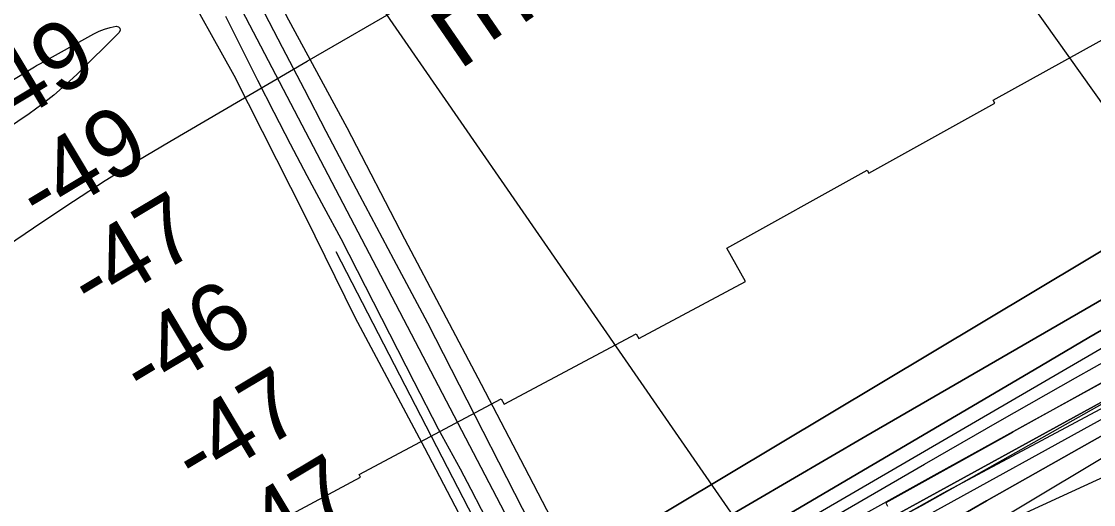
# Model space of a CAD drawing. Extents: x 3477039 to 3515015, y 546746 to 572297.
# Drawn here: x 3489880 to 3490933, y 561859 to 562334 of the extents above; entities that cross this region are included whole.
import ezdxf

# ---------------------------------------------------------------- set-up
doc = ezdxf.new("R2010")
doc.units = 0
for name, color, linetype in [('V-BRDG-OTLN', 7, 'Continuous'), ('V-RIVR-EDGE', 7, 'Continuous'), ('V-RIVR-RANG', 7, 'Continuous'), ('V-ROAD-CNTR', 7, 'Continuous'), ('V-RRAP-FSHR', 7, 'Continuous'), ('V-RRAP-RVMT', 7, 'Continuous'), ('V-SITE-VEGE', 7, 'Continuous'), ('V-TOPO-DPTH', 7, 'Continuous'), ('V-TOPO-MAJR', 7, 'Continuous'), ('V-TOPO-MINR', 7, 'Continuous'), ('V-TOPO-WATR', 7, 'Continuous'), ('V-UTIL-IDEN', 7, 'Continuous'), ('V-UTIL-LINE', 7, 'Continuous')]:
    doc.layers.add(name, color=color, linetype=linetype)

msp = doc.modelspace()

# ---------------------------------------------------------------- linework, layer by layer
at = {"layer": 'V-BRDG-OTLN'}
msp.add_lwpolyline([(3491569.5, 559533.5), (3491002.8, 560620), (3490594.8, 561392.2), (3490240.2, 562070.5), (3489765.9, 562976.2), (3489125.1, 564197.1), (3488755.5, 564911.6), (3488227.8, 565911.4), (3488087.8, 566206.4), (3488012.7, 566378.6), (3487979.4, 566462.3), (3487971, 566480.1)], dxfattribs=at)
msp.add_lwpolyline([(3490035, 562377.7), (3490103.1, 562413.8), (3490142.2, 562335.3), (3490199.6, 562229.4), (3490256.2, 562120.1), (3490331.6, 561977.6), (3490374, 561896.1), (3490439, 561771.4), (3490466, 561719.5), (3490399.2, 561681.8), (3490354.1, 561765.7), (3490276.1, 561914.8), (3490207.9, 562043.1), (3490158.7, 562142.7), (3490089, 562280.7)], close=True, dxfattribs=at)
at = {"layer": 'V-RIVR-EDGE'}
msp.add_lwpolyline([(3490644.4, 561791.8), (3490785.7, 561871), (3490982.9, 561976.2), (3491183.7, 562091.6), (3491388.1, 562206.3), (3491536.5, 562276.2), (3491819.6, 562422.6), (3491962.1, 562487.1), (3492072.1, 562539.6), (3492153.8, 562589.8), (3492211.5, 562609.5), (3492234.4, 562625.1), (3492346.1, 562669.2), (3492465.7, 562717.5), (3492578.1, 562751.5), (3492713.9, 562805.2), (3492831.6, 562853.5), (3492977.7, 562915.6), (3493111.1, 562975.3), (3493222.9, 563025.4), (3493270.4, 563049.9)], dxfattribs=at)
at = {"layer": 'V-RIVR-RANG'}
msp.add_line((3490519.6, 561467.8), (3490189, 562107.4), dxfattribs=at)
at = {"layer": 'V-ROAD-CNTR'}
for points in [[(3490403.3, 561794.5), (3490279.1, 562037.5), (3490245.7, 562100.1), (3490212.5, 562162.8), (3490179.4, 562225.6), (3490157.9, 562266.9), (3490136.4, 562308.2), (3490114.9, 562349.5), (3490093.3, 562390.8), (3490071.7, 562432), (3490056.4, 562459.8), (3490041.4, 562487.6), (3490026.5, 562515.6), (3490011.9, 562543.6), (3489997.4, 562571.8), (3489983.2, 562600.1), (3489969.1, 562628.4), (3489930.3, 562701.3), (3489891.7, 562774.2), (3489853.3, 562847.2)], [(3490080.5, 562338.7), (3490096.1, 562307.3), (3490111.9, 562275.9), (3490127.8, 562244.6), (3490144, 562213.4), (3490160.4, 562182.3), (3490177, 562151.4), (3490193.7, 562120.6), (3490217.6, 562073.8), (3490241.5, 562027), (3490265.4, 561980.3), (3490289.4, 561933.6), (3490300.2, 561914.1), (3490310.8, 561894.4), (3490321.3, 561874.6), (3490331.5, 561854.8), (3490341.6, 561834.8), (3490351.5, 561814.8), (3490361.2, 561794.6), (3490370.7, 561774.4)]]:
    msp.add_lwpolyline(points, dxfattribs=at)
at = {"layer": 'V-RRAP-FSHR'}
msp.add_lwpolyline([(3489054.8, 560790.6), (3489154.9, 560856.7), (3489314, 560972.6), (3489469.8, 561082.9), (3489623.5, 561176.6), (3489760.8, 561242.8), (3490092.4, 561465.2), (3490361, 561618.7), (3490470.2, 561703.1), (3490764.4, 561858.3), (3491238.6, 562125.8), (3491455.7, 562244.8), (3491747.4, 562389.4), (3492000.4, 562514.8), (3492185.5, 562607.6), (3492522.2, 562739.1), (3493071.9, 562967.2), (3493227.5, 563039.2), (3493383.9, 563083.6)], dxfattribs=at)
at = {"layer": 'V-RRAP-RVMT'}
for p, q in [((3490834.4, 562256.2), (3490972.5, 562332.8)), ((3490712.2, 562184.7), (3490835.9, 562253.4)), ((3490835.9, 562253.4), (3490834.4, 562256.2)), ((3490572.9, 562111.1), (3490710.7, 562187.5)), ((3490710.7, 562187.5), (3490712.2, 562184.7)), ((3490591.1, 562078.3), (3490572.9, 562111.1)), ((3490486.3, 562022.5), (3490591.1, 562078.3)), ((3490354.1, 561958), (3490483.9, 562027)), ((3490483.9, 562027), (3490486.3, 562022.5)), ((3490977.1, 561999), (3490853.3, 561930.4)), ((3490211.7, 561888.8), (3490351.3, 561963.1)), ((3490351.3, 561963.1), (3490354.1, 561958)), ((3490853.5, 561930), (3490729, 561861)), ((3490853.3, 561930.4), (3490853.5, 561930)), ((3490094.1, 561822.8), (3490213.1, 561886.1)), ((3490213.1, 561886.1), (3490211.7, 561888.8)), ((3490729, 561861), (3490730.7, 561857.9))]:
    msp.add_line(p, q, dxfattribs=at)
at = {"layer": 'V-SITE-VEGE'}
msp.add_lwpolyline([(3490397.3, 561525.2), (3490256.8, 561446), (3490091.7, 561355.3), (3489979, 561292.2), (3489964.3, 561287.1), (3489955.5, 561291.9), (3489951.6, 561303.1), (3489953.4, 561314.2), (3489997.7, 561341.8), (3490107.5, 561402.6), (3490236.8, 561481.4), (3490337.8, 561549.9), (3490367.3, 561570.7), (3490396.4, 561584.6), (3490492.6, 561630.3), (3490541.6, 561651.1), (3490609.5, 561688.9), (3490681.6, 561736.5), (3490755.5, 561787.2), (3490834.1, 561836.6), (3490899.6, 561866.7), (3490996.4, 561911.2)], dxfattribs=at)
at = {"layer": 'V-TOPO-DPTH'}
for points in [[(3489349.7, 561135.6), (3490038.4, 561564.6), (3490073.5, 561586.4), (3490108.7, 561608.1), (3490144, 561629.6), (3490179.3, 561651), (3490214.6, 561672.4), (3490249.9, 561693.9), (3490285.2, 561715.5), (3490320.4, 561737.1), (3491128.2, 562220.2), (3491164.7, 562239.4), (3491201.3, 562258.2), (3491238, 562276.7), (3492241.3, 562774.9)], [(3492241.3, 562774.9), (3491238, 562276.7), (3491201.3, 562258.2), (3491164.7, 562239.4), (3491128.2, 562220.2), (3490320.4, 561737.1), (3490285.2, 561715.5), (3490249.9, 561693.9), (3490214.6, 561672.4), (3490179.3, 561651), (3490144, 561629.6), (3490108.7, 561608.1), (3490073.5, 561586.4), (3490038.4, 561564.6), (3489349.7, 561135.6)], [(3491870.5, 562451.6), (3491270.2, 562139.6), (3491250.5, 562129.3), (3491231, 562118.9), (3491211.4, 562108.4), (3491192, 562097.8), (3490537.3, 561738.7), (3490497.9, 561716.9), (3490458.6, 561695), (3490419.5, 561672.8), (3490380.4, 561650.5), (3490309, 561609.3), (3490305.8, 561607.5), (3490302.5, 561605.5), (3490299.3, 561603.6), (3490296, 561601.7), (3490248.8, 561573.3), (3490222, 561557), (3490195.3, 561540.6), (3490168.8, 561524), (3490142.3, 561507.2), (3489399.6, 561032.3)], [(3489399.6, 561032.3), (3490142.3, 561507.2), (3490168.8, 561524), (3490195.3, 561540.6), (3490222, 561557), (3490248.8, 561573.3), (3490296, 561601.7), (3490299.3, 561603.6), (3490302.5, 561605.5), (3490305.8, 561607.5), (3490309, 561609.3), (3490380.4, 561650.5), (3490419.5, 561672.8), (3490458.6, 561695), (3490497.9, 561716.9), (3490537.3, 561738.7), (3491192, 562097.8), (3491211.4, 562108.4), (3491231, 562118.9), (3491250.5, 562129.3), (3491270.2, 562139.6), (3491870.5, 562451.6)], [(3489815, 561393.3), (3490246.9, 561652.1), (3490257.2, 561658.3), (3490267.4, 561664.5), (3490277.7, 561670.6), (3490288, 561676.8), (3490414.2, 561752.6), (3490487.7, 561796.4), (3490561.4, 561840.1), (3490635.2, 561883.3), (3490709.2, 561926.4), (3491151.9, 562182.4), (3491168.7, 562192), (3491185.6, 562201.4), (3491202.6, 562210.6), (3491219.7, 562219.6), (3491654.6, 562445)], [(3491654.6, 562445), (3491219.7, 562219.6), (3491202.6, 562210.6), (3491185.6, 562201.4), (3491168.7, 562192), (3491151.9, 562182.4), (3490709.2, 561926.4), (3490635.2, 561883.3), (3490561.4, 561840.1), (3490487.7, 561796.4), (3490414.2, 561752.6), (3490288, 561676.8), (3490277.7, 561670.6), (3490267.4, 561664.5), (3490257.2, 561658.3), (3490246.9, 561652.1), (3489815, 561393.3)], [(3491532.1, 562348.8), (3491476.1, 562321.2), (3491420.2, 562293.2), (3491364.5, 562264.8), (3491309.1, 562236.1), (3491208.7, 562183.6), (3491203.5, 562180.8), (3491198.4, 562178.1), (3491193.3, 562175.2), (3491188.2, 562172.4), (3491090.1, 562116.5), (3491036.1, 562085.6), (3490982.1, 562054.5), (3490928.2, 562023.2), (3490874.5, 561991.7), (3490324, 561668), (3490302.3, 561655.2), (3490280.6, 561642.3), (3490259, 561629.4), (3490237.3, 561616.4), (3489658.4, 561268.6)], [(3491532.1, 562348.8), (3491476.1, 562321.2), (3491420.2, 562293.2), (3491364.5, 562264.8), (3491309.1, 562236.1), (3491208.7, 562183.6), (3491203.5, 562180.8), (3491198.4, 562178.1), (3491193.3, 562175.2), (3491188.2, 562172.4), (3491090.1, 562116.5), (3491036.1, 562085.6), (3490982.1, 562054.5), (3490928.2, 562023.2), (3490874.5, 561991.7), (3490324, 561668), (3490302.3, 561655.2), (3490280.6, 561642.3), (3490259, 561629.4), (3490237.3, 561616.4), (3489658.4, 561268.6)], [(3489780.2, 561310.4), (3489881.5, 561374.6), (3489983.6, 561437.7), (3490086.1, 561500), (3490267.4, 561608.9), (3490279.6, 561616.2), (3490291.9, 561623.4), (3490304.1, 561630.7), (3490316.4, 561637.8), (3490767.1, 561899.1), (3490841.1, 561941.7), (3490915.3, 561983.9), (3490989.8, 562025.7), (3491064.5, 562067.1), (3491144.9, 562111.4), (3491179.6, 562130.4), (3491214.3, 562149.1), (3491249.2, 562167.6), (3491284.2, 562186), (3491547.9, 562323.1)], [(3489780.2, 561310.4), (3489881.5, 561374.6), (3489983.6, 561437.7), (3490086.1, 561500), (3490267.4, 561608.9), (3490279.6, 561616.2), (3490291.9, 561623.4), (3490304.1, 561630.7), (3490316.4, 561637.8), (3490767.1, 561899.1), (3490841.1, 561941.7), (3490915.3, 561983.9), (3490989.8, 562025.7), (3491064.5, 562067.1), (3491144.9, 562111.4), (3491179.6, 562130.4), (3491214.3, 562149.1), (3491249.2, 562167.6), (3491284.2, 562186), (3491547.9, 562323.1)], [(3491542.1, 562247.9), (3491467.1, 562210.6), (3491392.5, 562172.7), (3491259.4, 562104.1), (3491251.5, 562100), (3491243.7, 562095.8), (3491235.9, 562091.6), (3491228.1, 562087.3), (3491035.5, 561980), (3490931.6, 561921.7), (3490827.9, 561863), (3490724.7, 561803.5), (3490621.7, 561743.6), (3490380.4, 561602.1), (3490352.3, 561585.6), (3490324.2, 561569.1), (3490296.1, 561552.5), (3490268.1, 561536), (3489635.1, 561161.2)]]:
    msp.add_lwpolyline(points, dxfattribs=at)
at = {"layer": 'V-TOPO-MAJR'}
for points in [[(3489548.2, 561897.6), (3489900, 562136.7), (3489931, 562157.3), (3489962.2, 562177.4), (3489993.8, 562196.9), (3490025.7, 562215.9), (3490160.7, 562294.6), (3490260.5, 562352.2), (3490360.6, 562409.5), (3490461, 562466.1), (3490561.7, 562522.2), (3490835.5, 562673.7), (3490870.1, 562692.9), (3490904.6, 562712.1), (3490939.1, 562731.4), (3490973.6, 562750.7), (3491986.7, 563319.7)], [(3489961.7, 562326.2), (3489967.2, 562327.8), (3489972.9, 562329.1), (3489975.3, 562328.3), (3489976.8, 562327.1), (3489976.9, 562325.2), (3489976.1, 562322.8), (3489934.6, 562281.8), (3489923.4, 562271.3), (3489911.9, 562261.3), (3489899.9, 562252), (3489887.5, 562243.1), (3489600.8, 562049.1)], [(3489863.1, 562271.1), (3489891.2, 562288), (3489893, 562289.2), (3489894.9, 562290.3), (3489898.8, 562292.4), (3489951.1, 562321.4), (3489956.3, 562324), (3489961.7, 562326.2)]]:
    msp.add_lwpolyline(points, dxfattribs=at)
at = {"layer": 'V-TOPO-MINR'}
for points in [[(3489349.7, 561135.6), (3490038.4, 561564.6), (3490073.5, 561586.4), (3490108.7, 561608.1), (3490144, 561629.6), (3490179.3, 561651), (3490214.6, 561672.4), (3490249.9, 561693.9), (3490285.2, 561715.5), (3490320.4, 561737.1), (3491128.2, 562220.2), (3491164.7, 562239.4), (3491201.3, 562258.2), (3491238, 562276.7), (3492241.3, 562774.9)], [(3489810.6, 561346.4), (3489901.5, 561401.6), (3490253.1, 561612.5), (3490269.8, 561622.5), (3490286.5, 561632.4), (3490303.3, 561642.3), (3490320.1, 561652.1), (3491149.6, 562134.4), (3491158.8, 562139.8), (3491168, 562145), (3491177.3, 562150.2), (3491186.6, 562155.4), (3491195.9, 562160.5), (3491205.3, 562165.6), (3491214.7, 562170.6), (3491224.1, 562175.5), (3491241, 562184.3), (3491258.9, 562193.5), (3491276.8, 562202.7), (3491294.8, 562211.8), (3491312.9, 562220.8), (3492293.9, 562706.9)], [(3489402.7, 561047.5), (3489912.6, 561377.5), (3489976, 561418.1), (3490039.7, 561458.3), (3490103.7, 561497.9), (3490168.1, 561537), (3490281.7, 561605.3), (3490289.4, 561609.9), (3490297.2, 561614.5), (3490304.9, 561619), (3490312.7, 561623.6), (3490488.3, 561725), (3490584, 561779.9), (3490680, 561834.4), (3490776.4, 561888.2), (3490873, 561941.6), (3491169.9, 562104.3), (3491196.5, 562118.7), (3491223.2, 562133.1), (3491249.9, 562147.2), (3491276.7, 562161.3), (3492300.9, 562694.5)], [(3489815, 561393.3), (3490246.9, 561652.1), (3490257.2, 561658.3), (3490267.4, 561664.5), (3490277.7, 561670.6), (3490288, 561676.8), (3490414.2, 561752.6), (3490487.7, 561796.4), (3490561.4, 561840.1), (3490635.2, 561883.3), (3490709.2, 561926.4), (3491151.9, 562182.4), (3491168.7, 562192), (3491185.6, 562201.4), (3491202.6, 562210.6), (3491219.7, 562219.6), (3491654.6, 562445)], [(3489658.4, 561268.6), (3490237.3, 561616.4), (3490259, 561629.4), (3490280.6, 561642.3), (3490302.3, 561655.2), (3490324, 561668), (3490874.5, 561991.7), (3490928.2, 562023.2), (3490982.1, 562054.5), (3491036.1, 562085.6), (3491090.1, 562116.5), (3491188.2, 562172.4), (3491193.3, 562175.2), (3491198.4, 562178.1), (3491203.5, 562180.8), (3491208.7, 562183.6), (3491309.1, 562236.1), (3491364.5, 562264.8), (3491420.2, 562293.2), (3491476.1, 562321.2), (3491532.1, 562348.8)], [(3489797.4, 561219.1), (3489893.8, 561277.9), (3489990.5, 561336.2), (3490284.3, 561511.9), (3490311.6, 561528.2), (3490338.8, 561544.5), (3490366.1, 561560.8), (3490393.4, 561577.1), (3491074.5, 561984.8), (3491103.5, 562001.9), (3491132.5, 562018.9), (3491161.7, 562035.6), (3491190.9, 562052.2), (3491244.8, 562082.4), (3491247.2, 562083.8), (3491249.6, 562085.1), (3491252, 562086.3), (3491254.4, 562087.6), (3491293.7, 562107.7), (3491315.8, 562118.9), (3491338, 562129.9), (3491360.3, 562140.7), (3491382.8, 562151.3), (3491772.1, 562332.3)], [(3489780.2, 561310.4), (3489881.5, 561374.6), (3489983.6, 561437.7), (3490086.1, 561500), (3490267.4, 561608.9), (3490279.6, 561616.2), (3490291.9, 561623.4), (3490304.1, 561630.7), (3490316.4, 561637.8), (3490767.1, 561899.1), (3490841.1, 561941.7), (3490915.3, 561983.9), (3490989.8, 562025.7), (3491064.5, 562067.1), (3491144.9, 562111.4), (3491179.6, 562130.4), (3491214.3, 562149.1), (3491249.2, 562167.6), (3491284.2, 562186), (3491547.9, 562323.1)], [(3489397.5, 561022.7), (3489978.1, 561388.8), (3490033.1, 561423.3), (3490088.3, 561457.5), (3490143.6, 561491.5), (3490199.1, 561525.3), (3490246.2, 561553.8), (3490278.3, 561573.1), (3490310.4, 561592.2), (3490342.7, 561611.1), (3490375.1, 561629.8), (3490407.6, 561648.4), (3490440.2, 561666.8), (3490472.9, 561685.1), (3490505.6, 561703.3), (3491211.3, 562092.2), (3491224.5, 562099.4), (3491237.8, 562106.6), (3491251.1, 562113.6), (3491264.4, 562120.6), (3491501.9, 562243.8)], [(3489635.1, 561161.2), (3490268.1, 561536), (3490296.1, 561552.5), (3490324.2, 561569.1), (3490352.3, 561585.6), (3490380.4, 561602.1), (3490621.7, 561743.6), (3490724.7, 561803.5), (3490827.9, 561863), (3490931.6, 561921.7), (3491035.5, 561980), (3491228.1, 562087.3), (3491235.9, 562091.6), (3491243.7, 562095.8), (3491251.5, 562100), (3491259.4, 562104.1), (3491392.5, 562172.7), (3491467.1, 562210.6), (3491542.1, 562247.9)]]:
    msp.add_lwpolyline(points, dxfattribs=at)
at = {"layer": 'V-TOPO-WATR'}
msp.add_lwpolyline([(3489399.6, 561032.3), (3490142.3, 561507.2), (3490168.8, 561524), (3490195.3, 561540.6), (3490222, 561557), (3490248.8, 561573.3), (3490296, 561601.7), (3490299.3, 561603.6), (3490302.5, 561605.5), (3490305.8, 561607.5), (3490309, 561609.3), (3490380.4, 561650.5), (3490419.5, 561672.8), (3490458.6, 561695), (3490497.9, 561716.9), (3490537.3, 561738.7), (3491192, 562097.8), (3491211.4, 562108.4), (3491231, 562118.9), (3491250.5, 562129.3), (3491270.2, 562139.6), (3491870.5, 562451.6)], dxfattribs=at)
at = {"layer": 'V-UTIL-LINE'}
for points in [[(3489440.1, 564362), (3491200.1, 561889.4)], [(3489015.8, 564108), (3490723.2, 561639.9)]]:
    msp.add_lwpolyline(points, dxfattribs=at)

# ---------------------------------------------------------------- texts
at = {"layer": 'V-RIVR-RANG'}
for s, p in [('-56', (3489794.2, 562302.4)), ('-49', (3489847.4, 562217.7)), ('-49', (3489898.5, 562131.8)), ('-47', (3489949.2, 562045.5)), ('-46', (3490000.6, 561959.8)), ('-47', (3490051.5, 561873.7)), ('-47', (3490102.7, 561787.8))]:
    msp.add_text(s, height=67, rotation=30.9036, dxfattribs=at).set_placement(p)
at = {"layer": 'V-UTIL-IDEN'}
msp.add_text('TEL. CABLE', height=83, rotation=304.4608, dxfattribs=at).set_placement((3489962.7, 562804.4))

doc.saveas('drawing.dxf')
